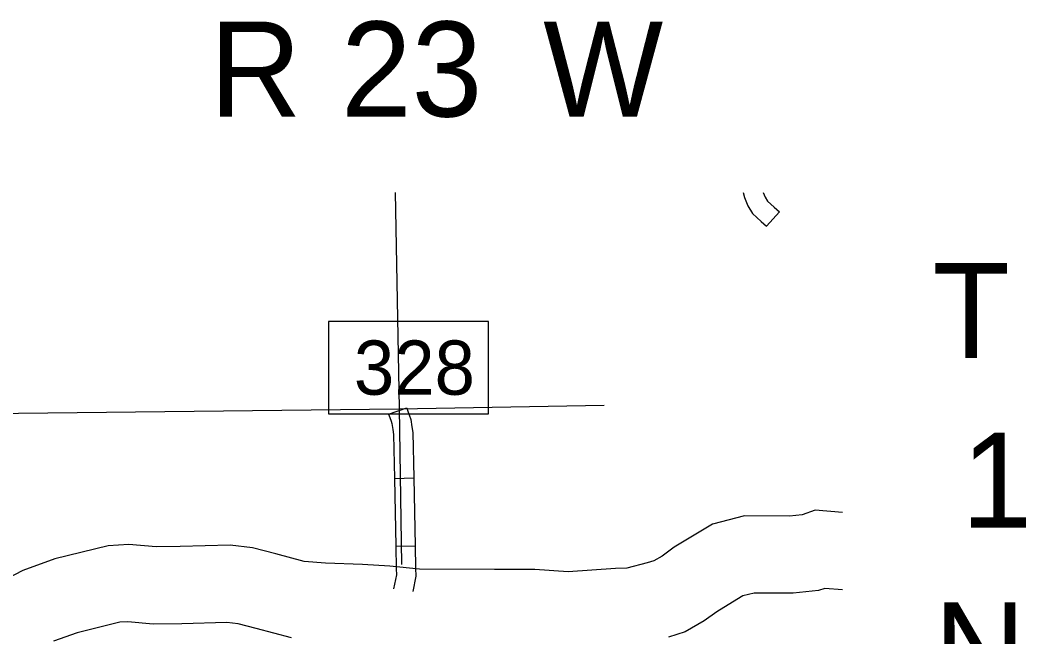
# Model space of a CAD drawing. Extents: x -492261 to -432772, y 1441225 to 1452922.
# Drawn here: x -463203.8 to -462980.3, y 1451844 to 1451981.1 of the extents above; entities that cross this region are included whole.
import ezdxf

# ---------------------------------------------------------------- set-up
doc = ezdxf.new("R2010")
doc.units = 0
doc.layers.add('Default', color=7, linetype='Continuous')

msp = doc.modelspace()

# ---------------------------------------------------------------- linework, layer by layer
at = {"layer": 'Default'}
for p, q in [((-463037.93, 1451935.32), (-463035.07, 1451938.51)), ((-463121.94, 1451893.55), (-463117.88, 1451894.93)), ((-463120.62, 1451879.28), (-463116.33, 1451879.37)), ((-463120.31, 1451864.2), (-463116.02, 1451864.29))]:
    msp.add_line(p, q, dxfattribs=at)
for points in [[(-463120.44, 1451942.83), (-463119.58, 1451894.85), (-463119.03, 1451860.14)], [(-463043.1, 1451942.83), (-463042.83, 1451941.69), (-463042.07, 1451939.85), (-463041.05, 1451938.18), (-463039.08, 1451936.35), (-463037.93, 1451935.32)], [(-463038.66, 1451942.83), (-463038.23, 1451941.8), (-463037.7, 1451940.91), (-463036.2, 1451939.52), (-463035.07, 1451938.51)], [(-463135.29, 1451893.61), (-463099.72, 1451893.61), (-463099.72, 1451914.16), (-463135.29, 1451914.16), (-463135.29, 1451893.61)], [(-463073.99, 1451895.44), (-463119.63, 1451894.68), (-463269.22, 1451892.95)], [(-463117.88, 1451894.93), (-463117.64, 1451894.23), (-463117.33, 1451893.42), (-463117, 1451892.39), (-463116.77, 1451890.76), (-463116.54, 1451889.44), (-463116.33, 1451879.37)], [(-463121.94, 1451893.55), (-463121.67, 1451892.77), (-463121.37, 1451892), (-463121.2, 1451891.44), (-463121, 1451890.1), (-463120.82, 1451889.03), (-463120.62, 1451879.28)], [(-463120.62, 1451879.28), (-463120.31, 1451864.2)], [(-463116.33, 1451879.37), (-463116.02, 1451864.29)], [(-463021.05, 1451871.7), (-463027.1, 1451872.17), (-463030.02, 1451871.18), (-463032.84, 1451870.89), (-463042.8, 1451870.93), (-463049.9, 1451869.1), (-463054.35, 1451866.41), (-463058.43, 1451863.95), (-463061.13, 1451862), (-463062.94, 1451860.95), (-463064.42, 1451860.49), (-463068.96, 1451859.29), (-463071.45, 1451859.26), (-463081.98, 1451858.53), (-463089.38, 1451859), (-463098.37, 1451859.04), (-463115.02, 1451859.12), (-463121.68, 1451859.75), (-463127.7, 1451860.14), (-463135.93, 1451860.46), (-463140.65, 1451860.82), (-463146.96, 1451862.48), (-463152.14, 1451863.86), (-463157.15, 1451864.42), (-463168.26, 1451864.11), (-463173.58, 1451864.03), (-463179.69, 1451864.59), (-463184.24, 1451864.28), (-463196.12, 1451861.41), (-463203.25, 1451858.8), (-463208.72, 1451856)], [(-463120.31, 1451864.2), (-463120.2, 1451859.17), (-463120.17, 1451857.85), (-463120.37, 1451856.77), (-463120.8, 1451854.69)], [(-463116.02, 1451864.29), (-463115.92, 1451859.28), (-463115.87, 1451857.51), (-463116.51, 1451854.12)], [(-463021.05, 1451854.51), (-463024.93, 1451854.81), (-463026.35, 1451854.33), (-463031.99, 1451853.74), (-463040.67, 1451853.78), (-463043.18, 1451853.13), (-463045.49, 1451851.73), (-463048.97, 1451849.64), (-463051.77, 1451847.61), (-463056.03, 1451845.14), (-463059.7, 1451844.01)], [(-463143.51, 1451843.84), (-463151.36, 1451845.91), (-463155.32, 1451846.97), (-463157.85, 1451847.25), (-463167.89, 1451846.97), (-463174.23, 1451846.87), (-463179.89, 1451847.39), (-463181.63, 1451847.28), (-463191.14, 1451844.97), (-463196.38, 1451843.06)]]:
    msp.add_lwpolyline(points, dxfattribs=at)
msp.add_lwpolyline([(-463135.29, 1451893.61), (-463099.72, 1451893.61), (-463099.72, 1451914.16), (-463135.29, 1451914.16)], close=True, dxfattribs=at)

# ---------------------------------------------------------------- texts
for s, height, p in [('R', 21.12, (-463161.71, 1451959.69)), ('23', 21.12, (-463132.5, 1451959.69)), ('W', 21.12, (-463087.55, 1451959.69)), ('T', 21.12, (-463001.05, 1451906)), ('328', 12.057, (-463129.63, 1451897.86)), ('1', 21.12, (-462994.6, 1451868.29)), ('N', 21.12, (-463000.74, 1451830.57))]:
    msp.add_text(s, height=height, dxfattribs=at).set_placement(p)

doc.saveas('drawing.dxf')
